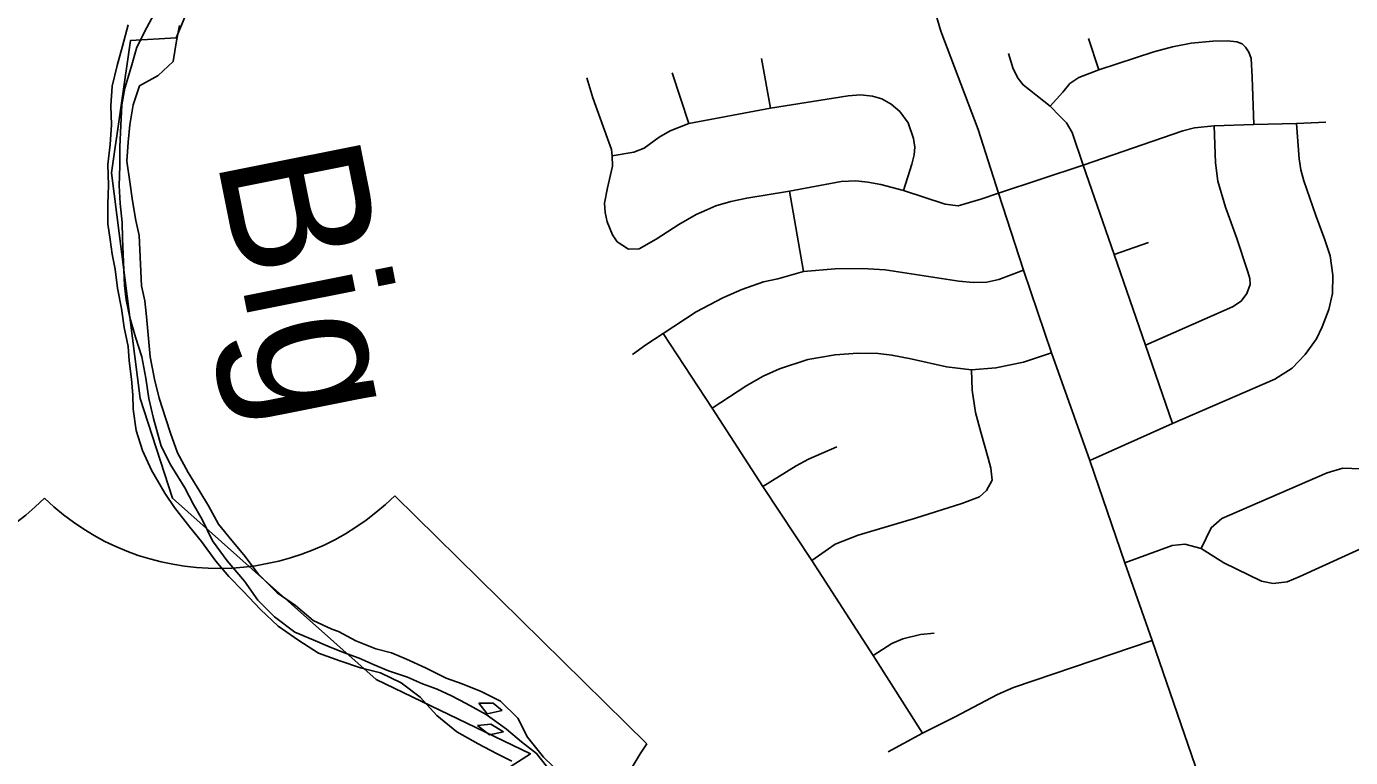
# Model space of a CAD drawing. Extents: x 114604 to 551442, y 316898 to 567001.
# Drawn here: x 137786 to 142391, y 382461 to 385006 of the extents above; entities that cross this region are included whole.
import ezdxf

# ---------------------------------------------------------------- set-up
doc = ezdxf.new("R2010")
doc.units = 0
for name, color, linetype in [('DV_X_County_Line', 7, 'Continuous'), ('GE_P_Alignment_1000_Cardinal_Points', 7, 'Continuous'), ('GE_P_Alignment_100_Stations', 7, 'Continuous'), ('GE_P_Alignment_500_Bearings', 7, 'Continuous'), ('GE_P_Alignment_500_Cardinal_Points', 7, 'Continuous'), ('GE_P_Alignment_500_Distances', 7, 'Continuous'), ('RD_P_GR_Rt', 7, 'Continuous'), ('RS_Raster1', 7, 'Continuous')]:
    doc.layers.add(name, color=color, linetype=linetype)

msp = doc.modelspace()

# ---------------------------------------------------------------- linework, layer by layer
at = {"layer": 'DV_X_County_Line'}
for points in [[(138139.6, 385011.7), (138119.4, 384937.6), (138101.3, 384869.5), (138083.2, 384797.5), (138079, 384729.4), (138080.9, 384663.3), (138076.8, 384595.2), (138068.6, 384525.2), (138070.5, 384453.1), (138068.3, 384387), (138068.2, 384318.9), (138076.1, 384264.8), (138084, 384212.7), (138093.9, 384160.7), (138101.7, 384094.6), (138115.6, 384024.5), (138125.5, 383958.4), (138139.3, 383892.3), (138143.2, 383842.2), (138151.1, 383778.1), (138155, 383724), (138156.9, 383674), (138166.7, 383599.8), (138188.6, 383529.7), (138220.4, 383461.6), (138266.3, 383381.4), (138300.2, 383331.3), (138354, 383263.2), (138393.9, 383213), (138443.8, 383144.9), (138489.7, 383090.8), (138539.6, 383040.6), (138599.4, 382976.5), (138661.3, 382918.3), (138733.2, 382868.1), (138801.1, 382824), (138875, 382797.9), (138947, 382773.7), (139016.9, 382755.6), (139088.9, 382721.5), (139154.8, 382671.3), (139212.6, 382607.1), (139282.5, 382551), (139356.4, 382508.8), (139420.3, 382474.7)], [(138871.2, 382900), (138847.3, 382908), (138783.3, 382938.2), (138721.4, 382990.3), (138657.5, 383034.5), (138591.7, 383100.6), (138541.8, 383166.8), (138499.9, 383216.9), (138454, 383273), (138418.2, 383337.2), (138388.3, 383387.3), (138348.4, 383453.4), (138310.6, 383521.6), (138286.7, 383589.7), (138270.8, 383639.8), (138247, 383711.9), (138231.1, 383778), (138215.3, 383856.1), (138203.5, 383996.3), (138197.7, 384050.4), (138185.8, 384102.5), (138181.9, 384178.6), (138178.1, 384278.7), (138166.2, 384330.8), (138154.4, 384398.9), (138144.5, 384465), (138134.6, 384537.1), (138138.8, 384603.2), (138144.9, 384663.2), (138157, 384733.3), (138179.2, 384799.4), (138243.2, 384835.3), (138295.3, 384883.3), (138307.5, 384955.4), (138317.6, 385009.4)], [(139839.3, 382011.5), (139817.4, 382061.6), (139793.6, 382129.7), (139763.7, 382211.9), (139747.8, 382262), (139712, 382330.1), (139650.1, 382398.3), (139584.3, 382462.5), (139528.4, 382532.6), (139494.6, 382598.8), (139434.7, 382656.9), (139366.8, 382691.1), (139300.8, 382717.2), (139244.9, 382737.3), (139173, 382773.4), (139107, 382803.6), (139055.1, 382825.7), (139001.1, 382839.7), (138931.2, 382867.9), (138871.2, 382900)], [(139358.7, 382651), (139388.6, 382612.9), (139440.6, 382624.9)], [(139440.6, 382624.9), (139408.7, 382650.9), (139358.7, 382651)], [(139444.5, 382550.8), (139400.5, 382576.9), (139354.5, 382572.9)], [(139354.5, 382572.9), (139396.5, 382540.8), (139444.5, 382550.8)], [(139420.3, 382474.7), (139474.3, 382448.6)]]:
    msp.add_lwpolyline(points, dxfattribs=at)
at = {"layer": 'GE_P_Alignment_1000_Cardinal_Points'}
for p, q in [((141515.7, 384855.2), (141479.8, 384963.6)), ((140373.1, 384721.7), (140341.8, 384894.7)), ((140089.6, 384667.9), (140031.8, 384844.3)), ((140488.5, 384152.3), (140440.2, 384432.3)), ((141569.4, 384211.9), (141689, 384253.5))]:
    msp.add_line(p, q, dxfattribs=at)
for points in [[(141346.5, 384727.8), (141391, 384777), (141414.7, 384806.7), (141446.5, 384828.6), (141515.7, 384855.2), (141707.1, 384917.2), (141771.4, 384934.8), (141836.9, 384947.4), (141912.1, 384954.4), (141963.7, 384956), (141995.6, 384952.4), (142014.1, 384944.9), (142026.4, 384933.5)], [(141461.4, 384523.4), (141423, 384637.2), (141403.6, 384670.2), (141379.9, 384693), (141346.5, 384727.8), (141252.2, 384802.4), (141234.8, 384824.7), (141218, 384858.2), (141201.1, 384911.6)], [(142055, 384664.1), (142049.4, 384829.1), (142045.7, 384894.1), (142037.9, 384916.4), (142026.4, 384933.5)], [(139879.8, 384230.3), (139840.6, 384256.5), (139824.2, 384280.5), (139805.2, 384326), (139798.3, 384357.9), (139796.3, 384390.3), (139806.1, 384444.5), (139823.6, 384519.2), (139822.8, 384555.9), (139820.8, 384577), (139806.1, 384615.3), (139755.8, 384757), (139734.8, 384826.6)], [(139822.8, 384555.9), (139897.8, 384567.9), (139933.8, 384582.6), (139986.5, 384620.2), (140024.8, 384642.2), (140089.6, 384667.9), (140373.1, 384721.7), (140643.5, 384764.5), (140686.8, 384767.3), (140728.9, 384762.7), (140760.3, 384753.3), (140792.9, 384735.5), (140823.1, 384709.3), (140852.3, 384669.8), (140870.7, 384615.8), (140875.7, 384585.8), (140873.5, 384559.3), (140865.3, 384526.7), (140835.9, 384435.1)], [(140835.9, 384435.1), (140980.6, 384386.8), (141026.4, 384381.3), (141105.3, 384404.9), (141166.9, 384425.1), (141461.4, 384523.4), (141807.3, 384641.9), (141848, 384652.4), (141916.8, 384659.3), (142055, 384664.1), (142203.5, 384667.7), (142305.5, 384672.3)], [(142292.6, 383960.8), (142315.3, 384020.9), (142328.9, 384075.9), (142329.7, 384139.6), (142320.3, 384207.1), (142302, 384263), (142270.5, 384348.3), (142229.2, 384469), (142218.7, 384507.2), (142212.1, 384545.4), (142203.5, 384667.7)], [(142030.6, 384076.3), (142041.8, 384108.2), (142040.4, 384128.6), (142032.6, 384155.3), (141994.8, 384271), (141955.8, 384376.6), (141929.6, 384466.9), (141921.5, 384530.6), (141916.8, 384659.3)], [(141772.5, 383624.4), (141677.5, 383896.5), (141569.4, 384211.9), (141461.4, 384523.4)], [(139879.8, 384230.3), (139916.5, 384231.2), (139975.8, 384265.3), (140054.3, 384317), (140114.7, 384351.1), (140151.9, 384367.6), (140183.7, 384381.1), (140235.9, 384396.5), (140291.2, 384408.3), (140440.2, 384432.3), (140619.2, 384466), (140670.9, 384468.8), (140711.8, 384464.3), (140757.6, 384456.2), (140835.9, 384435.1)], [(139893.9, 383864.1), (139939.4, 383897.5), (140000.5, 383937.1), (140115.4, 384012.5), (140207.6, 384061.3), (140273.6, 384090.6), (140349.2, 384116.4), (140399.6, 384127.6), (140488.5, 384152.3), (140599.1, 384162.7), (140693.9, 384163.3), (140772.3, 384159.2), (141028.4, 384119.8), (141078.4, 384114.5), (141125.9, 384115.7), (141167.7, 384124.8), (141253.6, 384157.7)], [(141677.5, 383896.5), (141981.2, 384030), (142010.4, 384049.3), (142030.6, 384076.3)], [(140901.9, 382546.4), (140730.9, 382816.5), (140517.6, 383146.5), (140346.7, 383404.7), (140170.4, 383677.3), (140000.5, 383937.1)], [(141484.1, 383494.9), (141772.5, 383624.4), (142128.3, 383778.7), (142188, 383816.1), (142233.5, 383863.6), (142272.7, 383918.6), (142292.6, 383960.8)], [(140170.4, 383677.3), (140291.7, 383756.1), (140347.8, 383788), (140405.3, 383814.6), (140504, 383846.8), (140598.1, 383863.1), (140677.5, 383869.2), (140748.4, 383867.3), (140795.9, 383862), (140861.2, 383848.8), (140985.5, 383821.5), (141073.3, 383810.9), (141157.8, 383817.1), (141253.5, 383837.1), (141351.5, 383870.1)], [(140517.6, 383146.5), (140598.4, 383203.4), (140678.1, 383235.4), (140878.1, 383294.5), (141038.9, 383345.4), (141100.4, 383368.1), (141125.1, 383390.6), (141144.5, 383426.1), (141140.3, 383468), (141131.2, 383503.6), (141105, 383593.8), (141086.9, 383661.9), (141074.7, 383740), (141073.3, 383810.9)], [(140346.7, 383404.7), (140462.8, 383476.3), (140505.8, 383500.2), (140603.8, 383542.8)], [(141871.7, 383189.3), (141906.9, 383261), (141943.6, 383293.2), (142310.5, 383452.2), (142364.5, 383468.6), (142427.3, 383466.6), (142484, 383449.8), (142550.7, 383413.3), (142594.2, 383363.2), (142634.2, 383282.2)], [(141606.5, 383138.5), (141770.7, 383199.7), (141815, 383203.7), (141871.7, 383189.3), (141950.8, 383139.4), (142081.7, 383075.1), (142122.4, 383066.8), (142170.4, 383073.3), (142214.6, 383090.9), (142634.2, 383282.2), (142759.3, 383336)], [(140730.9, 382816.5), (140796.1, 382858.2), (140833.4, 382874.2), (140894.8, 382889), (140943.3, 382894.6)], [(140782.4, 382480.7), (140901.9, 382546.4), (141015.5, 382602.9), (141163, 382680.6), (141219.2, 382704.6), (141700.9, 382868.6)]]:
    msp.add_lwpolyline(points, dxfattribs=at)
at = {"layer": 'GE_P_Alignment_100_Stations'}
msp.add_lwpolyline([(138336.5, 385038.3), (138306.7, 384966.4), (138147.4, 384957.2), (138081.2, 384496.8), (138181.1, 383710.9), (138293.6, 383363.8), (138570.8, 383116.7), (139001.7, 382732.6), (139538.7, 382474.4), (139079.4, 382181.1), (138973.4, 382386.7), (138615.5, 382180.2), (138440, 382131.3), (138507.5, 381781.8), (138196.4, 381577.7), (138202.3, 381462.7), (138232.1, 381372.3), (137486.8, 381306.1)], dxfattribs=at)
at = {"layer": 'GE_P_Alignment_500_Bearings'}
msp.add_lwpolyline([(142099.1, 381713), (142088.9, 381742.4), (141700.9, 382868.6), (141606.5, 383138.5), (141484.1, 383494.9), (141351.5, 383870.1), (141253.6, 384157.7), (141166.9, 384425.1), (141095.4, 384647.6), (140966.2, 384988.9), (140939.1, 385079.5), (140919.6, 385156.9), (140898, 385275.8), (140882.3, 385360.8), (140853.3, 385451.5), (140825.4, 385542.2), (140600.2, 386069.1), (140391.4, 386603.1)], dxfattribs=at)
at = {"layer": 'GE_P_Alignment_500_Cardinal_Points'}
msp.add_line((139943, 382508.6), (139066.6, 383372.5), dxfattribs=at)
for centre, radius, start, end in [((138453, 383989.5), 870.2, 225.9847, 314.8387), ((137234.8, 383980.8), 870.2, 225.9847, 314.8387), ((140945.9, 381817), 1218.2, 145.4108, 205.8646)]:
    msp.add_arc(centre, radius, start, end, dxfattribs=at)
at = {"layer": 'GE_P_Alignment_500_Distances'}
for points in [[(138243.8, 385074.9), (138203.7, 385002.5), (138169.6, 384934.1), (138149.6, 384863.8), (138127.6, 384791.5), (138117.6, 384733.2), (138113.6, 384660.9), (138109.7, 384586.6), (138109.8, 384520.3), (138107.8, 384452), (138111.9, 384389.8), (138118, 384323.6), (138120.1, 384269.3), (138122.2, 384213.1), (138126.3, 384104.7), (138132.4, 384054.5), (138144.6, 383992.3), (138164.7, 383924.1), (138187, 383855.8), (138201.1, 383781.6), (138211.3, 383711.3), (138227.4, 383641.1), (138253.7, 383544.7), (138287.9, 383478.5), (138336.3, 383400.4), (138366.5, 383342.2), (138396.7, 383290), (138433, 383215.8), (138483.4, 383145.6), (138543.8, 383075.5), (138590.1, 383009.3), (138648.5, 382951.2), (138718.9, 382897.2), (138783.3, 382871.2), (138833.6, 382849.3), (138887.9, 382827.3), (138942.3, 382807.3), (138994.6, 382783.3), (139044.8, 382763.4), (139111.2, 382741.4), (139163.6, 382717.5), (139213.9, 382699.5), (139264.1, 382675.5), (139314.4, 382649.5), (139384.9, 382611.5), (139455.3, 382559.5), (139507.6, 382515.4), (139560, 382475.4), (139612.3, 382409.2)], [(139612.3, 382409.2), (139560, 382475.4), (139507.6, 382515.4), (139455.3, 382559.5), (139384.9, 382611.5), (139314.4, 382649.5), (139264.1, 382675.5), (139213.9, 382699.5), (139163.6, 382717.5), (139111.2, 382741.4), (139044.8, 382763.4), (138994.6, 382783.3), (138942.3, 382807.3), (138887.9, 382827.3), (138833.6, 382849.3), (138783.3, 382871.2), (138718.9, 382897.2), (138648.5, 382951.2), (138590.1, 383009.3), (138543.8, 383075.5), (138483.4, 383145.6), (138433, 383215.8), (138396.7, 383290), (138366.5, 383342.2), (138336.3, 383400.4), (138287.9, 383478.5), (138253.7, 383544.7), (138227.4, 383641.1), (138211.3, 383711.3), (138201.1, 383781.6), (138187, 383855.8), (138164.7, 383924.1), (138144.6, 383992.3), (138132.4, 384054.5), (138126.3, 384104.7), (138122.2, 384213.1), (138120.1, 384269.3), (138118, 384323.6), (138111.9, 384389.8), (138107.8, 384452), (138109.8, 384520.3), (138109.7, 384586.6), (138113.6, 384660.9), (138117.6, 384733.2), (138127.6, 384791.5), (138149.6, 384863.8), (138169.6, 384934.1), (138203.7, 385002.5), (138243.8, 385074.9)]]:
    msp.add_lwpolyline(points, dxfattribs=at)
at = {"layer": 'RS_Raster1'}
for points in [[(138243.8, 385074.9), (138203.7, 385002.5), (138169.6, 384934.1), (138149.6, 384863.8), (138127.6, 384791.5), (138117.6, 384733.2), (138113.6, 384660.9), (138109.7, 384586.6), (138109.8, 384520.3), (138107.8, 384452), (138111.9, 384389.8), (138118, 384323.6), (138120.1, 384269.3), (138122.2, 384213.1), (138126.3, 384104.7), (138132.4, 384054.5), (138144.6, 383992.3), (138164.7, 383924.1), (138187, 383855.8), (138201.1, 383781.6), (138211.3, 383711.3), (138227.4, 383641.1), (138253.7, 383544.7), (138287.9, 383478.5), (138336.3, 383400.4), (138366.5, 383342.2), (138396.7, 383290), (138433, 383215.8), (138483.4, 383145.6), (138543.8, 383075.5), (138590.1, 383009.3), (138648.5, 382951.2), (138718.9, 382897.2), (138783.3, 382871.2), (138833.6, 382849.3), (138887.9, 382827.3), (138942.3, 382807.3), (138994.6, 382783.3), (139044.8, 382763.4), (139111.2, 382741.4), (139163.6, 382717.5), (139213.9, 382699.5), (139264.1, 382675.5), (139314.4, 382649.5), (139384.9, 382611.5), (139455.3, 382559.5), (139507.6, 382515.4), (139560, 382475.4), (139612.3, 382409.2)], [(139612.3, 382409.2), (139560, 382475.4), (139507.6, 382515.4), (139455.3, 382559.5), (139384.9, 382611.5), (139314.4, 382649.5), (139264.1, 382675.5), (139213.9, 382699.5), (139163.6, 382717.5), (139111.2, 382741.4), (139044.8, 382763.4), (138994.6, 382783.3), (138942.3, 382807.3), (138887.9, 382827.3), (138833.6, 382849.3), (138783.3, 382871.2), (138718.9, 382897.2), (138648.5, 382951.2), (138590.1, 383009.3), (138543.8, 383075.5), (138483.4, 383145.6), (138433, 383215.8), (138396.7, 383290), (138366.5, 383342.2), (138336.3, 383400.4), (138287.9, 383478.5), (138253.7, 383544.7), (138227.4, 383641.1), (138211.3, 383711.3), (138201.1, 383781.6), (138187, 383855.8), (138164.7, 383924.1), (138144.6, 383992.3), (138132.4, 384054.5), (138126.3, 384104.7), (138122.2, 384213.1), (138120.1, 384269.3), (138118, 384323.6), (138111.9, 384389.8), (138107.8, 384452), (138109.8, 384520.3), (138109.7, 384586.6), (138113.6, 384660.9), (138117.6, 384733.2), (138127.6, 384791.5), (138149.6, 384863.8), (138169.6, 384934.1), (138203.7, 385002.5), (138243.8, 385074.9)]]:
    msp.add_lwpolyline(points, dxfattribs=at)

# ---------------------------------------------------------------- texts
at = {"layer": 'RD_P_GR_Rt'}
msp.add_text('Big', height=500.06, rotation=281.2855, dxfattribs=at).set_placement((138445.6, 384549.2))

doc.saveas('drawing.dxf')
